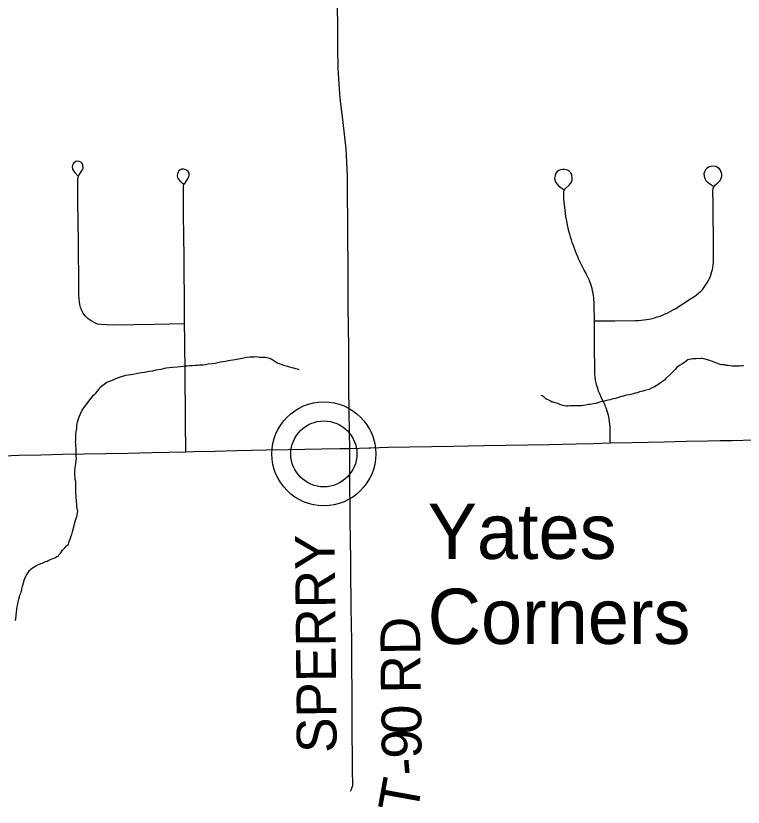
# Model space of a CAD drawing. Extents: x -11.4 to 84.1, y 11.1 to 59.
# Drawn here: x 30.691 to 31.731, y 43.589 to 44.72 of the extents above; entities that cross this region are included whole.
import ezdxf

# ---------------------------------------------------------------- set-up
doc = ezdxf.new("R2010")
doc.units = 0
for name, color, linetype in [('GM_X_County_Road', 7, 'Continuous'), ('GM_X_Minor_River', 7, 'Continuous'), ('GM_X_State_Route', 7, 'Continuous'), ('GM_X_Township_Road', 7, 'Continuous'), ('GM_X_Township_Road_Text', 7, 'Continuous'), ('GM_X_Unincorporated', 7, 'Continuous'), ('GM_X_Unincorporated_Location', 7, 'Continuous'), ('GM_X_Unincorporated_Text', 7, 'Continuous')]:
    doc.layers.add(name, color=color, linetype=linetype)

msp = doc.modelspace()

# ---------------------------------------------------------------- linework, layer by layer
at = {"layer": 'GM_X_County_Road'}
msp.add_lwpolyline([(31.1681, 44.1019), (31.1676, 44.1247), (31.1673, 44.1558), (31.167, 44.1868), (31.1668, 44.2179), (31.1666, 44.2464), (31.1663, 44.2749), (31.1661, 44.3059), (31.1659, 44.337), (31.1657, 44.3681), (31.1655, 44.3991), (31.1653, 44.4302), (31.1651, 44.4606), (31.1649, 44.491), (31.1642, 44.5111), (31.1631, 44.5302), (31.1612, 44.5468), (31.1584, 44.5723), (31.1554, 44.5948), (31.1538, 44.6088), (31.1528, 44.6227), (31.1518, 44.6455), (31.1513, 44.675), (31.1511, 44.7042), (31.1508, 44.7353)], dxfattribs=at)
at = {"layer": 'GM_X_Minor_River'}
for points in [[(30.811, 44.1887), (30.8132, 44.1906), (30.8151, 44.1922), (30.817, 44.1937), (30.8189, 44.1949), (30.8211, 44.1965), (30.8245, 44.198), (30.8291, 44.1996), (30.8339, 44.202), (30.8404, 44.204), (30.8479, 44.2064), (30.8585, 44.2081), (30.8669, 44.2098), (30.8748, 44.211), (30.8816, 44.2123), (30.8866, 44.2128), (30.8915, 44.214), (30.8987, 44.2152), (30.9059, 44.2169), (30.9146, 44.2182), (30.9214, 44.2186), (30.926, 44.2191), (30.9301, 44.2195), (30.9328, 44.22), (30.9358, 44.22), (30.9392, 44.2205), (30.9434, 44.2205), (30.9472, 44.221), (30.9506, 44.221), (30.9536, 44.2215), (30.9563, 44.2215), (30.9586, 44.2215), (30.962, 44.222), (30.9658, 44.2228), (30.9715, 44.2233), (30.9756, 44.2237), (30.9794, 44.2245), (30.9832, 44.2254), (30.9866, 44.2262), (30.9904, 44.2266), (30.9942, 44.2274), (30.9976, 44.2279), (31.001, 44.2283), (31.0044, 44.2288), (31.0169, 44.2312), (31.0211, 44.2321), (31.0252, 44.2329), (31.0283, 44.2329), (31.0302, 44.233), (31.0321, 44.233), (31.0347, 44.2331), (31.037, 44.2327), (31.0393, 44.2324), (31.0423, 44.2324), (31.0446, 44.2321), (31.0477, 44.2321), (31.0496, 44.2318), (31.053, 44.2307), (31.0557, 44.23), (31.058, 44.2285), (31.061, 44.2266), (31.0645, 44.2244), (31.0687, 44.2226), (31.0733, 44.2208), (31.0771, 44.2197), (31.0821, 44.2186), (31.0855, 44.2175), (31.0878, 44.2172), (31.0908, 44.2161), (31.0928, 44.2154), (31.0954, 44.2147), (31.0954, 44.2147)], [(31.7311, 44.2201), (31.7289, 44.2197), (31.7258, 44.2193), (31.7236, 44.2192), (31.7209, 44.2192), (31.7182, 44.2195), (31.7148, 44.2195), (31.7118, 44.2198), (31.7091, 44.2202), (31.7065, 44.2205), (31.7038, 44.2212), (31.7, 44.2215), (31.6977, 44.2219), (31.6954, 44.2226), (31.6931, 44.2237), (31.6912, 44.2244), (31.6889, 44.2251), (31.6851, 44.2266), (31.6828, 44.2273), (31.6809, 44.2281), (31.6763, 44.2295), (31.674, 44.2298), (31.6717, 44.2302), (31.6698, 44.2302), (31.6676, 44.2301), (31.6656, 44.2305), (31.663, 44.23), (31.6607, 44.23), (31.6584, 44.23), (31.6562, 44.2295), (31.6535, 44.2291), (31.6516, 44.2287), (31.6468, 44.2245), (31.6426, 44.2221), (31.6396, 44.2205), (31.6377, 44.219), (31.6359, 44.2174), (31.6336, 44.2151), (31.631, 44.2124), (31.628, 44.2093), (31.6262, 44.2074), (31.6202, 44.2016), (31.6179, 44.1996), (31.6153, 44.1973), (31.6119, 44.195), (31.6085, 44.1926), (31.604, 44.1899), (31.5995, 44.1879), (31.5961, 44.186), (31.592, 44.1851), (31.5897, 44.1844), (31.5874, 44.1836), (31.5848, 44.1831), (31.5825, 44.1827), (31.5795, 44.1815), (31.5761, 44.1807), (31.5731, 44.1799), (31.57, 44.1791), (31.5674, 44.1783), (31.5644, 44.1779), (31.5617, 44.1774), (31.5591, 44.1766), (31.5564, 44.1762), (31.5538, 44.175), (31.5507, 44.1742), (31.5481, 44.1734), (31.5455, 44.1726), (31.5428, 44.1722), (31.5402, 44.1714), (31.5371, 44.1706), (31.5337, 44.1697), (31.5303, 44.1689), (31.5269, 44.1685), (31.5235, 44.1673), (31.5197, 44.1661), (31.5167, 44.1657), (31.5141, 44.1649), (31.5114, 44.1644), (31.5095, 44.1644), (31.5076, 44.164), (31.505, 44.1636), (31.5019, 44.1631), (31.4993, 44.1627), (31.4943, 44.1626), (31.4913, 44.1626), (31.4886, 44.1625), (31.486, 44.1625), (31.4833, 44.1625), (31.4803, 44.1624), (31.4776, 44.1624)], [(30.6946, 43.8841), (30.6953, 43.8864), (30.696, 43.8895), (30.6967, 43.8921), (30.6978, 43.8948), (30.6985, 43.8967), (30.6993, 43.899), (30.6996, 43.9009), (30.7003, 43.9047), (30.7021, 43.9108), (30.7028, 43.9135), (30.7035, 43.9158), (30.7046, 43.9181), (30.7065, 43.9216), (30.7091, 43.925), (30.7106, 43.927), (30.7124, 43.9293), (30.7147, 43.9312), (30.7169, 43.9324), (30.7196, 43.9339), (30.7215, 43.9347), (30.7248, 43.9363), (30.7267, 43.9371), (30.7286, 43.9379), (30.7305, 43.9387), (30.7331, 43.9399), (30.7358, 43.9407), (30.738, 43.9419), (30.7403, 43.9427), (30.743, 43.9438), (30.7452, 43.945), (30.7475, 43.9458), (30.7493, 43.9474), (30.7512, 43.9478), (30.7523, 43.9497), (30.755, 43.9524), (30.7576, 43.9562), (30.7609, 43.9597), (30.7635, 43.9624), (30.7662, 43.9644), (30.7665, 43.967), (30.7679, 43.9709), (30.769, 43.9735), (30.7701, 43.977), (30.7708, 43.9789), (30.7716, 43.9808), (30.7719, 43.9827), (30.7744, 43.9915), (30.7751, 43.9957), (30.7766, 43.9999), (30.7777, 44.0033), (30.7784, 44.0056), (30.7787, 44.0075), (30.7794, 44.0117), (30.7786, 44.0159), (30.7781, 44.0197), (30.7781, 44.0224), (30.7777, 44.025), (30.7776, 44.0281), (30.7772, 44.0315), (30.7771, 44.0349), (30.7767, 44.0376), (30.7766, 44.0406), (30.7766, 44.044), (30.7765, 44.0478), (30.7765, 44.0509), (30.7764, 44.0547), (30.7756, 44.0573), (30.7756, 44.06), (30.7751, 44.0638), (30.775, 44.0687), (30.7757, 44.0744), (30.7764, 44.0798), (30.7771, 44.084), (30.7774, 44.0874), (30.7773, 44.09), (30.7773, 44.0931), (30.7772, 44.0969), (30.7771, 44.1018), (30.7767, 44.1056), (30.7766, 44.1087), (30.7762, 44.1113), (30.7766, 44.114), (30.7765, 44.1166), (30.7765, 44.1193), (30.7768, 44.1224), (30.7771, 44.1262), (30.7778, 44.1304), (30.7781, 44.1345), (30.7788, 44.1391), (30.7799, 44.1426), (30.7813, 44.1468), (30.7835, 44.1514), (30.7857, 44.1563), (30.795, 44.1694), (30.7983, 44.1737), (30.8017, 44.1779), (30.8051, 44.181), (30.8073, 44.1833), (30.8095, 44.186), (30.811, 44.1887)], [(31.4776, 44.1624), (31.4757, 44.1627), (31.4708, 44.1638), (31.4673, 44.1652), (31.4654, 44.166), (31.4616, 44.167), (31.4593, 44.1678), (31.4574, 44.1681), (31.4551, 44.1692), (31.452, 44.1711), (31.4501, 44.1718), (31.4482, 44.1729), (31.4451, 44.1759), (31.4424, 44.1774), (31.4424, 44.1778)], [(30.6901, 43.8555), (30.6908, 43.8574), (30.6915, 43.8631), (30.6918, 43.8677), (30.6921, 43.8715), (30.6925, 43.8734), (30.6932, 43.8769), (30.6939, 43.8799), (30.6942, 43.8822), (30.6946, 43.8841)]]:
    msp.add_lwpolyline(points, dxfattribs=at)
at = {"layer": 'GM_X_State_Route'}
for points in [[(31.1984, 44.1027), (31.2229, 44.1034), (31.254, 44.1039), (31.285, 44.1045), (31.3161, 44.105), (31.338, 44.1055), (31.36, 44.1058), (31.391, 44.1064), (31.4221, 44.107), (31.4531, 44.1076), (31.4724, 44.108), (31.4917, 44.1084), (31.5162, 44.109), (31.5406, 44.1096), (31.5717, 44.1103), (31.5948, 44.1109), (31.6178, 44.1114), (31.6489, 44.112), (31.6799, 44.1126), (31.6977, 44.1129), (31.7154, 44.1132), (31.7464, 44.1139)], [(30.6954, 44.0922), (30.7264, 44.0928), (30.7575, 44.0934), (30.7885, 44.094), (30.8196, 44.0946), (30.8507, 44.0952), (30.8681, 44.0955), (30.8856, 44.0959), (30.9097, 44.0965), (30.9339, 44.097), (30.9446, 44.0973), (30.9757, 44.098), (31.0067, 44.0987), (31.0278, 44.0992), (31.0488, 44.0996), (31.0799, 44.1002), (31.104, 44.1006), (31.128, 44.1011), (31.1542, 44.1017), (31.1681, 44.1019), (31.1955, 44.1026), (31.1984, 44.1027)], [(30.6728, 44.0913), (30.6954, 44.0922)]]:
    msp.add_lwpolyline(points, dxfattribs=at)
at = {"layer": 'GM_X_Township_Road'}
for points in [[(31.1681, 44.1019), (31.1676, 44.1247), (31.1673, 44.1558), (31.167, 44.1868), (31.1668, 44.2179), (31.1666, 44.2464), (31.1663, 44.2749), (31.1661, 44.3059), (31.1659, 44.337), (31.1657, 44.3681), (31.1655, 44.3991), (31.1653, 44.4302), (31.1651, 44.4606), (31.1649, 44.491), (31.1642, 44.5111), (31.1631, 44.5302), (31.1612, 44.5468), (31.1584, 44.5723), (31.1554, 44.5948), (31.1538, 44.6088), (31.1528, 44.6227), (31.1518, 44.6455), (31.1513, 44.675), (31.1511, 44.7042), (31.1508, 44.7353)], [(30.932, 44.2799), (30.9105, 44.2795), (30.8891, 44.2791), (30.8594, 44.2786), (30.8296, 44.2781), (30.8129, 44.2788), (30.8077, 44.2797), (30.8037, 44.2813), (30.7983, 44.2841), (30.7944, 44.287), (30.7906, 44.2908), (30.7873, 44.2953), (30.7848, 44.3), (30.7833, 44.3037), (30.7823, 44.3074), (30.7817, 44.311), (30.7814, 44.3158), (30.7811, 44.3223), (30.7807, 44.3533), (30.7805, 44.3754), (30.7802, 44.3976), (30.7799, 44.4257), (30.7796, 44.4539), (30.7795, 44.4704), (30.7794, 44.4868), (30.7798, 44.4891), (30.7806, 44.491), (30.7816, 44.493), (30.7834, 44.4959), (30.7849, 44.4981), (30.7863, 44.5003), (30.7871, 44.5028), (30.7864, 44.5077), (30.7854, 44.5096), (30.7838, 44.511), (30.7813, 44.512), (30.7791, 44.5124), (30.7768, 44.512), (30.7752, 44.5113), (30.7738, 44.5102), (30.7726, 44.5087), (30.7717, 44.507), (30.7712, 44.5051), (30.7718, 44.5011), (30.7731, 44.4988), (30.775, 44.4966), (30.78, 44.4913)], [(31.5178, 44.2843), (31.5472, 44.2844), (31.5766, 44.2846), (31.5806, 44.2847), (31.5845, 44.2851), (31.5885, 44.2855), (31.5924, 44.2861), (31.5963, 44.2868), (31.6002, 44.2877), (31.604, 44.2887), (31.6078, 44.2899), (31.6116, 44.2911), (31.6153, 44.2925), (31.6189, 44.2941), (31.6226, 44.2957), (31.6261, 44.2975), (31.6296, 44.2994), (31.6331, 44.3015), (31.6554, 44.3155), (31.6599, 44.3186), (31.6634, 44.3212), (31.6672, 44.3242), (31.6705, 44.3271), (31.6727, 44.3297), (31.6749, 44.3323), (31.6769, 44.3351), (31.6787, 44.338), (31.6809, 44.3419), (31.6824, 44.345), (31.6837, 44.3481), (31.6849, 44.3514), (31.6859, 44.3546), (31.6867, 44.3579), (31.6871, 44.3607), (31.6877, 44.3645), (31.688, 44.3681), (31.6882, 44.3723), (31.6879, 44.4034), (31.6876, 44.4344), (31.6875, 44.4524), (31.6873, 44.4703), (31.6875, 44.4733), (31.6881, 44.4751), (31.6893, 44.4769), (31.6909, 44.4786), (31.6943, 44.4816), (31.6975, 44.4851), (31.6992, 44.4881), (31.6999, 44.491), (31.7, 44.4941), (31.6992, 44.497), (31.6981, 44.4996), (31.6961, 44.5021), (31.6938, 44.5037), (31.6913, 44.5048), (31.6877, 44.5053), (31.6842, 44.505), (31.6811, 44.5039), (31.679, 44.5025), (31.6768, 44.5003), (31.6753, 44.4976), (31.6745, 44.4944), (31.6746, 44.491), (31.6755, 44.4879), (31.6773, 44.4848), (31.6794, 44.4827), (31.6883, 44.4767)], [(30.9339, 44.097), (30.9338, 44.1031), (30.9335, 44.1342), (30.9332, 44.1632), (30.933, 44.1923), (30.9327, 44.2234), (30.9326, 44.2405), (30.9324, 44.2577), (30.932, 44.2799), (30.9318, 44.3109), (30.9317, 44.3277), (30.9316, 44.3445), (30.9313, 44.3755), (30.931, 44.4059), (30.9307, 44.4362), (30.9305, 44.4556), (30.9303, 44.475), (30.9307, 44.4773), (30.9312, 44.4794), (30.9322, 44.4809), (30.935, 44.4847), (30.9373, 44.4882), (30.9383, 44.49), (30.9387, 44.4926), (30.9384, 44.4955), (30.937, 44.4978), (30.935, 44.4996), (30.9326, 44.5008), (30.9303, 44.5013), (30.9277, 44.501), (30.9258, 44.5003), (30.9239, 44.4988), (30.9227, 44.4969), (30.9218, 44.4946), (30.9215, 44.4918), (30.9219, 44.4895), (30.9228, 44.4873), (30.9255, 44.4845), (30.9308, 44.4797)], [(31.5406, 44.1096), (31.5404, 44.1286), (31.5402, 44.1333), (31.54, 44.1365), (31.5396, 44.1396), (31.5389, 44.1443), (31.5379, 44.149), (31.5371, 44.152), (31.5362, 44.1551), (31.5346, 44.1596), (31.5334, 44.1625), (31.5321, 44.1654), (31.5308, 44.1683), (31.5281, 44.1736), (31.5259, 44.1788), (31.5239, 44.1839), (31.5226, 44.1878), (31.5214, 44.1913), (31.5204, 44.1955), (31.5196, 44.1993), (31.519, 44.2036), (31.5186, 44.2083), (31.5184, 44.2151), (31.5181, 44.2461), (31.518, 44.2652), (31.5178, 44.2843), (31.5175, 44.3076), (31.5174, 44.3109), (31.5172, 44.3142), (31.5169, 44.3175), (31.5164, 44.3207), (31.5159, 44.324), (31.5153, 44.3272), (31.5145, 44.3304), (31.5136, 44.3336), (31.5126, 44.3368), (31.5114, 44.3399), (31.5102, 44.343), (31.5082, 44.3475), (31.5067, 44.3505), (31.5054, 44.3528), (31.5033, 44.3566), (31.5013, 44.3604), (31.4994, 44.3643), (31.4975, 44.3681), (31.4957, 44.372), (31.494, 44.376), (31.4923, 44.3799), (31.4907, 44.3839), (31.4892, 44.3879), (31.4878, 44.392), (31.4863, 44.3961), (31.4851, 44.4002), (31.4838, 44.4043), (31.4827, 44.4084), (31.4815, 44.4126), (31.4805, 44.4167), (31.4795, 44.4209), (31.4787, 44.4251), (31.4779, 44.4294), (31.4771, 44.4336), (31.4765, 44.4379), (31.4759, 44.4421), (31.4754, 44.4464), (31.4749, 44.4507), (31.4746, 44.4549), (31.4743, 44.4592), (31.4741, 44.4635), (31.474, 44.4688), (31.4746, 44.471), (31.4758, 44.4727), (31.4776, 44.4745), (31.4819, 44.4785), (31.4834, 44.4802), (31.485, 44.4828), (31.4859, 44.4853), (31.4863, 44.488), (31.4854, 44.4937), (31.4843, 44.4958), (31.4827, 44.4975), (31.4806, 44.4991), (31.478, 44.5002), (31.4751, 44.5008), (31.4723, 44.5009), (31.4696, 44.5004), (31.467, 44.4994), (31.4646, 44.4977), (31.4629, 44.4955), (31.4616, 44.4925), (31.4611, 44.4898), (31.461, 44.4876), (31.4617, 44.4847), (31.4626, 44.4822), (31.4644, 44.4795), (31.4667, 44.4773), (31.4745, 44.4717)], [(31.1691, 43.6115), (31.1708, 43.6146), (31.1717, 43.6173), (31.1726, 43.6198), (31.1725, 43.6256), (31.1723, 43.6375), (31.172, 43.6613), (31.1718, 43.6924), (31.1716, 43.7234), (31.1715, 43.7397), (31.1714, 43.756), (31.1712, 43.7871), (31.1711, 43.8049), (31.171, 43.8227), (31.1706, 43.8538), (31.1704, 43.8702), (31.1702, 43.8866), (31.1698, 43.9176), (31.1695, 43.9432), (31.1692, 43.9688), (31.1689, 43.9999), (31.1686, 44.022), (31.1684, 44.0442), (31.1682, 44.0656), (31.1681, 44.0869), (31.1681, 44.1019)]]:
    msp.add_lwpolyline(points, dxfattribs=at)
at = {"layer": 'GM_X_Unincorporated'}
for radius in [0.0744, 0.0472]:
    msp.add_circle((31.1311, 44.094), radius, dxfattribs=at)
at = {"layer": 'GM_X_Unincorporated_Location'}
msp.add_line((31.1311, 44.094), (31.1311, 44.094), dxfattribs=at)

# ---------------------------------------------------------------- texts
at = {"layer": 'GM_X_Township_Road_Text'}
for s, height, rotation, p in [('SPERRY', 0.05682, 90.5452, (31.1495, 43.6665)), ('RD', 0.05682, 90.4948, (31.2695, 43.7515)), ('0', 0.0568, 90.0364, (31.2705, 43.6931)), ('9', 0.0568, 90.2706, (31.2707, 43.6582)), ('-', 0.0568, 94.8912, (31.2726, 43.6361)), ('T', 0.0568, 79.7323, (31.2643, 43.578))]:
    msp.add_text(s, height=height, rotation=rotation, dxfattribs=at).set_placement(p)
at = {"layer": 'GM_X_Unincorporated_Text'}
for s, p in [('Yates', (31.2795, 43.9437)), ('Corners', (31.2795, 43.8221))]:
    msp.add_text(s, height=0.07898, rotation=0, dxfattribs=at).set_placement(p)

doc.saveas('drawing.dxf')
